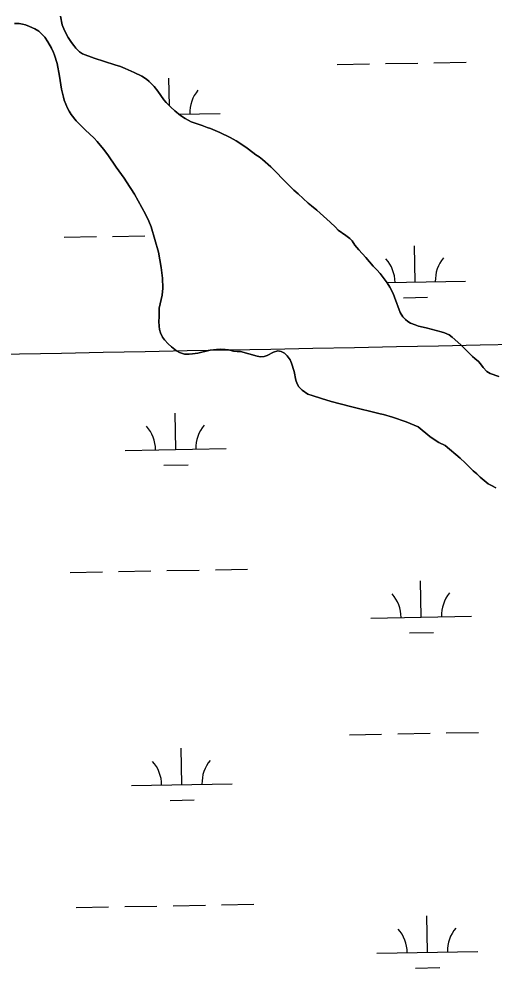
# Model space of a CAD drawing. Extents: x 3957609 to 3995875, y 234277 to 260273.
# Drawn here: x 3986136 to 3986607, y 248637 to 249579 of the extents above; entities that cross this region are included whole.
import ezdxf

# ---------------------------------------------------------------- set-up
doc = ezdxf.new("R2010")
doc.units = 0
for name, color, linetype in [('V-GRID-MAJR', 7, 'Continuous'), ('V-TOPO-SHOR', 7, 'Continuous'), ('V-WETL-SWMP', 7, 'Continuous')]:
    doc.layers.add(name, color=color, linetype=linetype)

msp = doc.modelspace()

# ---------------------------------------------------------------- linework, layer by layer
at = {"layer": 'V-GRID-MAJR'}
msp.add_spline([(3961703.892, 248787.859), (3967022.571, 248887.277), (3972341.236, 248987.469), (3977659.886, 249088.434), (3982978.522, 249190.173), (3988297.143, 249292.685), (3993615.748, 249395.971), (3993615.749, 249395.971)], degree=3, dxfattribs=at)
at = {"layer": 'V-TOPO-SHOR'}
for points in [[(3986177.265, 249581.356), (3986178.824, 249572.644), (3986181.03, 249567.007), (3986184.931, 249560.089), (3986188.095, 249555.193), (3986190.313, 249552.317), (3986192.425, 249549.655), (3986196.021, 249546.03), (3986198.986, 249544.107), (3986210.646, 249539.599), (3986231.218, 249533.252), (3986236.627, 249531.426), (3986241.396, 249529.601), (3986250.406, 249525.636), (3986257.821, 249521.89), (3986262.587, 249518.898), (3986265.127, 249516.657), (3986269.989, 249511.435), (3986273.581, 249506.854), (3986279.598, 249498.336), (3986282.029, 249495.565), (3986286.575, 249490.982), (3986290.489, 249487.461), (3986296.309, 249482.767), (3986300.758, 249479.668), (3986303.723, 249478.065), (3986306.795, 249476.672), (3986317.824, 249472.806), (3986322.487, 249470.874), (3986325.987, 249469.799), (3986335.101, 249465.939), (3986345.38, 249461.12), (3986351.524, 249457.591), (3986361.055, 249451.287), (3986363.701, 249449.366)], [(3986151.837, 249568.72), (3986146.539, 249571.29), (3986142.404, 249572.791), (3986139.328, 249573.549), (3986136.252, 249573.985), (3986131.474, 249574.11)], [(3986609.103, 249113.154), (3986604.546, 249115.507), (3986601.474, 249117.326), (3986593.538, 249123.835), (3986590.152, 249127.034), (3986586.556, 249130.022), (3986578.413, 249138.23), (3986573.443, 249142.815), (3986558.734, 249155.192), (3986552.271, 249158.403), (3986547.716, 249161.182), (3986543.483, 249164.278), (3986532.055, 249173.669), (3986520.182, 249178.707), (3986506.61, 249183.433), (3986497.704, 249186.018), (3986494.204, 249186.776), (3986464.823, 249194.116), (3986445.519, 249199.078), (3986436.188, 249201.769), (3986426.642, 249204.782), (3986422.616, 249206.285), (3986416.791, 249210.131), (3986413.514, 249213.648), (3986411.827, 249216.414), (3986410.461, 249220.242), (3986409.011, 249228.85), (3986406.283, 249237.142), (3986404.81, 249240.333), (3986401.96, 249244.38), (3986399.42, 249246.831), (3986395.924, 249248.652), (3986392.635, 249249.088), (3986388.49, 249248.044), (3986382, 249244.673), (3986379.128, 249243.729), (3986375.518, 249243.319), (3986372.122, 249243.97), (3986355.579, 249248.603), (3986352.394, 249248.509), (3986348.785, 249249.055), (3986343.907, 249250.137), (3986340.618, 249250.682), (3986336.157, 249250.911), (3986332.016, 249250.716), (3986325.749, 249249.787), (3986313.42, 249246.969), (3986308.214, 249246.141), (3986304.71, 249245.836), (3986300.252, 249246.067), (3986295.373, 249247.466), (3986292.088, 249249.287), (3986287.116, 249253.129), (3986283.942, 249256.219), (3986280.347, 249260.057), (3986278.449, 249262.824), (3986276.237, 249267.082), (3986275.399, 249270.271), (3986274.883, 249273.777), (3986274.689, 249278.235), (3986274.92, 249282.907), (3986274.955, 249291.506), (3986278.066, 249304.468), (3986278.731, 249311.472), (3986278.346, 249321.243), (3986277.009, 249332.077), (3986274.312, 249347.167), (3986266.98, 249372.146), (3986264.668, 249377.889), (3986261.512, 249384.803), (3986250.549, 249404.597), (3986242.744, 249416.944), (3986240.422, 249420.459), (3986232.504, 249431.426), (3986224.058, 249443.671), (3986219.942, 249449.313), (3986213.707, 249456.878), (3986210.429, 249460.184), (3986201.651, 249468.501), (3986192.558, 249477.561), (3986187.698, 249483.846), (3986185.799, 249487.039), (3986184.114, 249490.126), (3986180.962, 249498.1), (3986180.018, 249501.076), (3986178.244, 249509.047), (3986176.174, 249521.902), (3986173.784, 249534.44), (3986171.162, 249542.522), (3986170.112, 249545.393), (3986168.324, 249549.54), (3986164.74, 249556.032), (3986161.784, 249560.397), (3986159.46, 249562.848), (3986155.544, 249566.368), (3986151.837, 249568.72)], [(3986363.701, 249449.366), (3986371.004, 249443.814), (3986374.074, 249441.891), (3986377.568, 249439.116), (3986385.713, 249431.758), (3986402.842, 249414.276), (3986408.552, 249408.732), (3986412.785, 249405.209), (3986422.939, 249395.825), (3986426.009, 249393.159), (3986431.406, 249388.995), (3986444.736, 249377.049), (3986450.024, 249371.931), (3986452.664, 249368.843), (3986460.289, 249363.608), (3986463.994, 249360.727), (3986466.424, 249358.275), (3986469.062, 249354.23), (3986472.972, 249349.33), (3986480.16, 249341.762), (3986487.347, 249333.238), (3986490.835, 249329.616), (3986494.111, 249325.884), (3986501.081, 249316.832), (3986503.823, 249312.361), (3986506.983, 249306.191), (3986508.56, 249302.363), (3986514.127, 249287.263), (3986516.764, 249283.112), (3986519.302, 249280.445), (3986521.628, 249278.42), (3986524.17, 249276.712), (3986528.833, 249274.887), (3986532.12, 249273.812), (3986539.759, 249272.081), (3986554.607, 249268.198), (3986558.001, 249267.123), (3986562.664, 249265.194), (3986565.628, 249262.951), (3986574.092, 249255.271), (3986577.582, 249251.968), (3986585.829, 249243.653), (3986588.156, 249241.519), (3986591.86, 249238.531), (3986593.867, 249236.188), (3986596.507, 249232.671), (3986600.102, 249228.729), (3986603.384, 249226.699), (3986612.078, 249223.691)]]:
    msp.add_lwpolyline(points, dxfattribs=at)
at = {"layer": 'V-WETL-SWMP'}
for p, q in [((3986451.605, 249533.417), (3986483.599, 249533.999)), ((3986499.597, 249534.29), (3986531.591, 249534.872)), ((3986547.589, 249535.163), (3986579.583, 249535.744)), ((3986285.26, 249492.307), (3986284.758, 249519.952)), ((3986294.626, 249484.125), (3986335.404, 249484.867)), ((3986180.769, 249361.964), (3986212.764, 249362.546)), ((3986228.761, 249362.837), (3986260.756, 249363.419)), ((3986528.95, 249317.545), (3986528.295, 249353.539)), ((3986500.924, 249317.035), (3986578.942, 249318.454)), ((3986517.232, 249301.898), (3986541.229, 249302.335)), ((3986291.46, 249151.338), (3986290.806, 249187.332)), ((3986241.469, 249150.429), (3986341.452, 249152.247)), ((3986279.743, 249135.691), (3986303.739, 249136.128)), ((3986282.801, 249031.09), (3986314.796, 249031.671)), ((3986330.793, 249031.962), (3986362.788, 249032.544)), ((3986186.817, 249029.344), (3986218.812, 249029.926)), ((3986234.809, 249030.217), (3986266.804, 249030.799)), ((3986534.998, 248984.925), (3986534.344, 249020.919)), ((3986485.006, 248984.016), (3986584.99, 248985.834)), ((3986523.281, 248969.278), (3986547.277, 248969.715)), ((3986463.701, 248868.177), (3986495.695, 248868.759)), ((3986511.693, 248869.05), (3986543.688, 248869.632)), ((3986559.685, 248869.923), (3986591.68, 248870.504)), ((3986297.508, 248818.718), (3986296.854, 248854.712)), ((3986247.517, 248817.809), (3986347.5, 248819.627)), ((3986285.791, 248803.071), (3986309.787, 248803.508)), ((3986192.865, 248696.724), (3986224.86, 248697.306)), ((3986240.857, 248697.597), (3986272.852, 248698.179)), ((3986288.849, 248698.469), (3986320.844, 248699.051)), ((3986336.841, 248699.342), (3986368.836, 248699.924)), ((3986541.046, 248652.305), (3986540.392, 248688.299)), ((3986491.054, 248651.396), (3986591.038, 248653.214)), ((3986529.329, 248636.658), (3986553.325, 248637.095))]:
    msp.add_line(p, q, dxfattribs=at)
for points in [[(3986351.524, 249457.591), (3986345.38, 249461.12), (3986335.101, 249465.939), (3986325.986, 249469.799), (3986322.487, 249470.875), (3986317.823, 249472.805), (3986306.796, 249476.672), (3986303.723, 249478.065), (3986300.757, 249479.669), (3986296.31, 249482.767), (3986290.49, 249487.462), (3986286.575, 249490.982), (3986282.029, 249495.566), (3986279.598, 249498.336), (3986273.581, 249506.854), (3986269.989, 249511.435), (3986265.127, 249516.657), (3986262.588, 249518.897), (3986257.822, 249521.889), (3986250.405, 249525.635), (3986241.396, 249529.601), (3986236.626, 249531.425), (3986231.218, 249533.252), (3986210.646, 249539.6), (3986198.986, 249544.107), (3986196.021, 249546.03), (3986192.425, 249549.655), (3986190.313, 249552.318), (3986188.095, 249555.193), (3986184.93, 249560.09), (3986181.029, 249567.007), (3986178.823, 249572.644), (3986177.265, 249581.356)], [(3986131.475, 249574.11), (3986136.252, 249573.985), (3986139.329, 249573.548), (3986142.405, 249572.792), (3986146.54, 249571.289), (3986151.838, 249568.719), (3986155.545, 249566.368), (3986159.459, 249562.848), (3986161.785, 249560.397), (3986164.74, 249556.032), (3986168.323, 249549.54), (3986170.112, 249545.392), (3986171.162, 249542.521), (3986173.783, 249534.441), (3986176.174, 249521.903), (3986178.245, 249509.048), (3986180.018, 249501.077), (3986180.961, 249498.101), (3986184.114, 249490.125), (3986185.8, 249487.039), (3986187.698, 249483.846), (3986192.557, 249477.562), (3986201.651, 249468.5), (3986210.429, 249460.183), (3986213.707, 249456.878), (3986219.941, 249449.314), (3986224.059, 249443.67), (3986232.503, 249431.426), (3986240.421, 249420.458), (3986242.743, 249416.944), (3986250.549, 249404.596), (3986261.511, 249384.803), (3986264.668, 249377.889), (3986266.98, 249372.146)], [(3986612.079, 249223.69), (3986603.385, 249226.699), (3986600.102, 249228.729), (3986596.508, 249232.672), (3986593.868, 249236.187), (3986591.86, 249238.531), (3986588.156, 249241.519), (3986585.829, 249243.652), (3986577.581, 249251.967), (3986574.091, 249255.272), (3986565.628, 249262.951), (3986562.665, 249265.193), (3986558.001, 249267.123), (3986554.608, 249268.199), (3986539.759, 249272.082), (3986532.121, 249273.811), (3986528.834, 249274.887), (3986524.17, 249276.711), (3986521.629, 249278.42), (3986519.301, 249280.446), (3986516.764, 249283.111), (3986514.127, 249287.263), (3986508.561, 249302.362), (3986506.984, 249306.191), (3986503.824, 249312.362), (3986501.081, 249316.832), (3986494.111, 249325.885), (3986490.835, 249329.615), (3986487.346, 249333.239), (3986480.16, 249341.762), (3986472.971, 249349.33), (3986469.063, 249354.23), (3986466.425, 249358.275), (3986463.993, 249360.727), (3986460.289, 249363.609), (3986452.665, 249368.842), (3986450.024, 249371.932), (3986444.736, 249377.05), (3986431.406, 249388.996), (3986426.009, 249393.158), (3986422.94, 249395.825), (3986412.786, 249405.21), (3986408.553, 249408.731), (3986402.842, 249414.275), (3986385.713, 249431.758), (3986377.568, 249439.117), (3986374.075, 249441.891), (3986371.004, 249443.815), (3986363.701, 249449.366), (3986361.054, 249451.288), (3986351.524, 249457.591)], [(3986266.98, 249372.146), (3986274.311, 249347.166), (3986277.01, 249332.078), (3986278.346, 249321.243), (3986278.731, 249311.473), (3986278.065, 249304.468), (3986274.955, 249291.507), (3986274.92, 249282.907), (3986274.688, 249278.236), (3986274.883, 249273.776), (3986275.399, 249270.27), (3986276.236, 249267.081), (3986278.448, 249262.825), (3986280.348, 249260.057), (3986283.942, 249256.22), (3986287.115, 249253.128), (3986292.089, 249249.286), (3986295.373, 249247.467), (3986300.252, 249246.067), (3986304.71, 249245.837), (3986308.215, 249246.141), (3986313.421, 249246.969), (3986325.749, 249249.786), (3986332.017, 249250.716), (3986336.158, 249250.911), (3986340.617, 249250.681), (3986343.906, 249250.136), (3986348.785, 249249.055), (3986352.393, 249248.509), (3986355.579, 249248.602), (3986372.123, 249243.97), (3986375.518, 249243.319), (3986379.129, 249243.729), (3986382, 249244.673), (3986388.49, 249248.044), (3986392.635, 249249.089), (3986395.925, 249248.651), (3986399.421, 249246.831), (3986401.96, 249244.379), (3986404.81, 249240.333), (3986406.283, 249237.142), (3986409.01, 249228.849), (3986410.461, 249220.243), (3986411.826, 249216.415), (3986413.514, 249213.648), (3986416.791, 249210.131), (3986422.615, 249206.285), (3986426.643, 249204.782), (3986436.187, 249201.77), (3986445.519, 249199.078), (3986464.822, 249194.115), (3986494.203, 249186.776), (3986497.703, 249186.018), (3986506.611, 249183.434), (3986520.183, 249178.707), (3986532.054, 249173.668), (3986543.482, 249164.278), (3986547.716, 249161.182), (3986552.271, 249158.403), (3986558.734, 249155.192), (3986573.442, 249142.815), (3986578.414, 249138.23), (3986586.556, 249130.021), (3986590.153, 249127.034), (3986593.538, 249123.835), (3986601.474, 249117.326), (3986604.546, 249115.508), (3986609.102, 249113.154)]]:
    msp.add_lwpolyline(points, dxfattribs=at)
for centre, start, end in [((3986340.637, 249485.437), 140.269876, 181.813534), ((3986473.708, 249317.015), 0.269879, 41.813537), ((3986584.175, 249319.024), 140.269876, 181.813534), ((3986236.218, 249150.808), 0.269879, 41.813537), ((3986346.686, 249152.817), 140.269876, 181.813534), ((3986479.756, 248984.395), 0.269879, 41.813537), ((3986590.223, 248986.404), 140.269876, 181.813534), ((3986352.734, 248820.197), 140.269876, 181.813534), ((3986242.266, 248818.188), 0.269879, 41.813537), ((3986485.804, 248651.775), 0.269879, 41.813537), ((3986596.271, 248653.784), 140.269876, 181.813534)]:
    msp.add_arc(centre, 35.246, start, end, dxfattribs=at)

doc.saveas('drawing.dxf')
